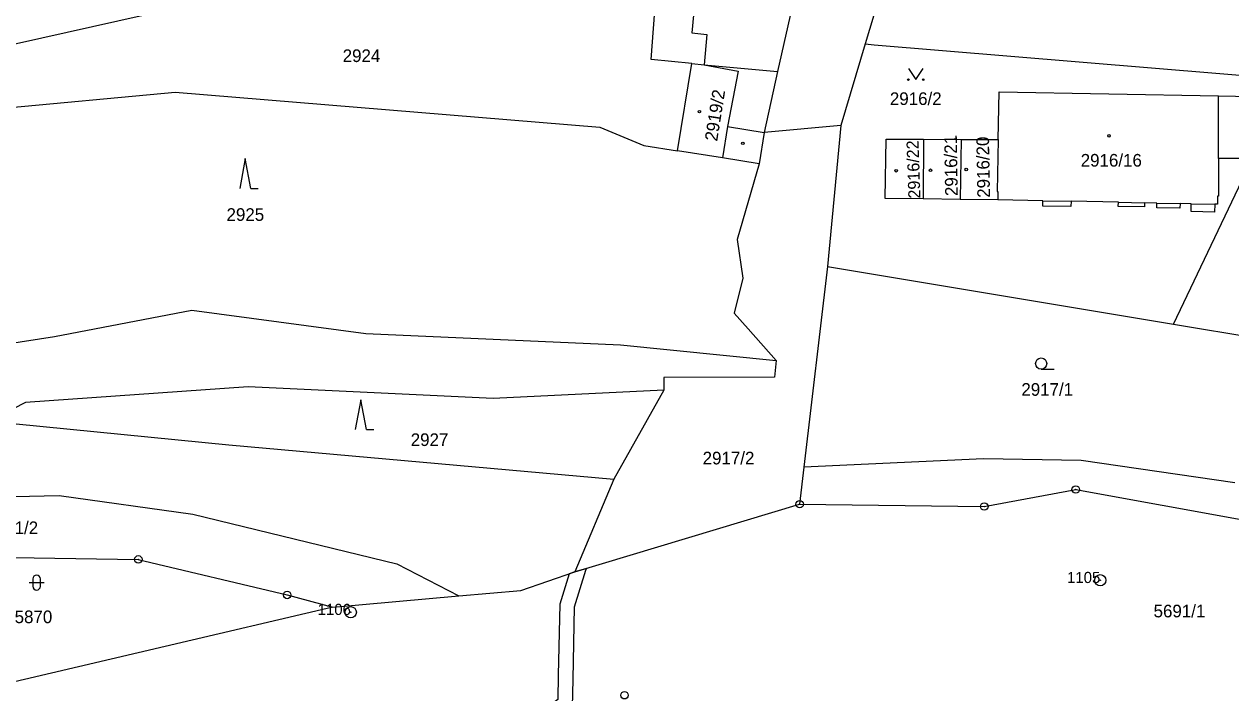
# Model space of a CAD drawing. Extents: x -644096 to -634268, y -1141430 to -1133463.
# Drawn here: x -640294.6 to -640132.5, y -1138359.5 to -1138269.7 of the extents above; entities that cross this region are included whole.
import ezdxf

# ---------------------------------------------------------------- set-up
doc = ezdxf.new("R2010")
doc.units = 0
for name, color, linetype in [('_CIVIL_CONSTRUCTION', 7, 'Continuous'), ('B_Hranice _3D', 7, 'Continuous'), ('M_Svah_Nasyp', 7, 'Continuous'), ('M_Svah_Zarez', 7, 'Continuous'), ('svrsek_osa_sjezdy', 7, 'Continuous'), ('svrsek_osa_VRT', 7, 'Continuous'), ('terminal_VRT', 7, 'Continuous')]:
    doc.layers.add(name, color=color, linetype=linetype)

msp = doc.modelspace()

# ---------------------------------------------------------------- linework, layer by layer
at = {"layer": '_CIVIL_CONSTRUCTION'}
for centre, radius in [((-640153.31, -1138332.18), 0.5), ((-640190.39, -1138334.16), 0.5), ((-640153.31, -1138332.18), 0.0303), ((-640190.39, -1138334.16), 0.0303), ((-640165.59, -1138334.47), 0.5), ((-640165.59, -1138334.47), 0.0303), ((-640279.22, -1138341.57), 0.5), ((-640279.22, -1138341.57), 0.0303), ((-640150.02, -1138344.37), 0.75), ((-640150.02, -1138344.37), 0.03), ((-640259.23, -1138346.35), 0.5), ((-640259.23, -1138346.35), 0.0303), ((-640250.68, -1138348.67), 0.75), ((-640250.68, -1138348.67), 0.03), ((-640213.91, -1138359.83), 0.5)]:
    msp.add_circle(centre, radius, dxfattribs=at)
at = {"layer": 'B_Hranice _3D'}
msp.add_lwpolyline([(-640222.62, -1138347.61), (-640222.82, -1138357.13), (-640222.89, -1138360.38), (-640231.9, -1138367.14), (-640228.77, -1138366.59), (-640226.4, -1138365.51), (-640220.91, -1138361.4), (-640220.83, -1138357.73), (-640220.62, -1138347.94), (-640219.1, -1138343.04), (-640219.02, -1138342.78), (-640220.6, -1138343.26), (-640221.35, -1138343.52)], close=True, dxfattribs=at)
at = {"layer": 'M_Svah_Nasyp'}
for p, q in [((-640204.19, -1138263.49), (-640204.89, -1138270.84)), ((-640204.89, -1138270.84), (-640202.86, -1138271.03)), ((-640202.86, -1138271.03), (-640203.23, -1138275.11)), ((-640203.23, -1138275.11), (-640198.67, -1138275.99)), ((-640198.67, -1138275.99), (-640200.07, -1138283.39)), ((-640134.15, -1138287.72), (-640134.15, -1138279.29)), ((-640200.07, -1138283.39), (-640200.77, -1138287.64)), ((-640200.07, -1138283.39), (-640195.16, -1138284.22)), ((-640157.72, -1138293.38), (-640153.94, -1138293.46)), ((-640147.58, -1138293.58), (-640144.07, -1138293.65)), ((-640142.41, -1138293.69), (-640139.3, -1138293.75)), ((-640137.8, -1138293.78), (-640134.64, -1138293.84))]:
    msp.add_line(p, q, dxfattribs=at)
at = {"layer": 'M_Svah_Zarez'}
for centre in [(-640203.86, -1138281.42), (-640148.84, -1138284.67), (-640198.01, -1138285.67), (-640177.42, -1138289.35), (-640172.82, -1138289.29), (-640168.01, -1138289.18)]:
    msp.add_circle(centre, 0.175, dxfattribs=at)
at = {"layer": 'svrsek_osa_sjezdy'}
for p, q in [((-640264.85, -1138287.73), (-640265.6, -1138291.73)), ((-640264.1, -1138291.73), (-640264.85, -1138287.73)), ((-640264.1, -1138291.73), (-640263.1, -1138291.73)), ((-640157.95, -1138316.01), (-640156.2, -1138316.01)), ((-640249.33, -1138320.14), (-640250.08, -1138324.14)), ((-640248.58, -1138324.14), (-640249.33, -1138320.14)), ((-640248.58, -1138324.14), (-640247.58, -1138324.14)), ((-640293.88, -1138344.69), (-640291.88, -1138344.69)), ((-640293.38, -1138344.19), (-640293.38, -1138345.19)), ((-640292.38, -1138345.19), (-640292.38, -1138344.19))]:
    msp.add_line(p, q, dxfattribs=at)
msp.add_lwpolyline([(-640175.79, -1138275.61), (-640174.79, -1138277.11), (-640173.79, -1138275.61)], dxfattribs=at)
for centre, radius in [((-640175.79, -1138277.11), 0.1), ((-640173.79, -1138277.11), 0.1), ((-640157.95, -1138315.26), 0.75)]:
    msp.add_circle(centre, radius, dxfattribs=at)
for centre, start, end in [((-640292.88, -1138344.19), 0, 180), ((-640292.88, -1138345.19), 180, 359.9879)]:
    msp.add_arc(centre, 0.5, start, end, dxfattribs=at)
at = {"layer": 'terminal_VRT'}
for p, q in [((-640186.83, -1138246.65), (-640193.35, -1138276.04)), ((-640178.95, -1138263.56), (-640181.58, -1138272.32)), ((-640181.58, -1138272.32), (-640184.87, -1138283.29)), ((-640206.8, -1138286.69), (-640204.86, -1138274.95)), ((-640193.35, -1138276.04), (-640195.16, -1138284.22)), ((-640184.87, -1138283.29), (-640195.16, -1138284.22)), ((-640184.87, -1138283.29), (-640186.65, -1138302.22)), ((-640195.16, -1138284.22), (-640195.83, -1138288.42)), ((-640173.76, -1138285.12), (-640173.78, -1138293.15)), ((-640173.76, -1138285.12), (-640168.71, -1138285.14)), ((-640168.71, -1138285.14), (-640168.83, -1138293.21)), ((-640168.71, -1138285.14), (-640163.74, -1138285.16)), ((-640168.83, -1138293.21), (-640173.78, -1138293.15)), ((-640163.77, -1138293.26), (-640168.83, -1138293.21)), ((-640186.65, -1138302.22), (-640189.81, -1138329.19)), ((-640186.65, -1138302.22), (-640140.16, -1138309.96)), ((-640140.16, -1138309.96), (-640127.59, -1138312.07)), ((-640208.63, -1138318.83), (-640215.37, -1138330.79)), ((-640189.81, -1138329.19), (-640190.39, -1138334.16)), ((-640215.37, -1138330.79), (-640220.6, -1138343.26)), ((-640220.6, -1138343.26), (-640190.39, -1138334.16)), ((-640253.11, -1138348.01), (-640236.17, -1138346.49)), ((-640253.11, -1138348.01), (-640304.87, -1138360.12))]:
    msp.add_line(p, q, dxfattribs=at)
for points in [[(-640332.61, -1138285.93), (-640314.63, -1138279.12), (-640315.63, -1138276.74), (-640278.57, -1138268.46), (-640210.65, -1138260.25), (-640209.26, -1138260.08)], [(-640204.86, -1138274.95), (-640210.34, -1138274.43), (-640209.26, -1138260.08)], [(-640181.58, -1138272.32), (-640180.38, -1138272.42), (-640124.76, -1138277.05)], [(-640204.86, -1138274.95), (-640203.23, -1138275.11), (-640193.35, -1138276.04)], [(-640140.16, -1138309.96), (-640129.55, -1138287.72), (-640124.76, -1138277.05)], [(-640331.44, -1138287.72), (-640298.37, -1138281.05), (-640274.28, -1138278.78), (-640217.24, -1138283.52), (-640211.34, -1138285.98), (-640206.8, -1138286.69)], [(-640163.74, -1138285.16), (-640163.61, -1138278.77), (-640134.15, -1138279.29), (-640129.56, -1138279.37)], [(-640195.83, -1138288.42), (-640200.77, -1138287.64), (-640206.8, -1138286.69)], [(-640173.78, -1138293.15), (-640178.91, -1138293.1), (-640178.78, -1138285.1), (-640173.76, -1138285.12)], [(-640163.74, -1138285.16), (-640163.88, -1138292.16), (-640163.75, -1138292.16), (-640163.77, -1138293.26)], [(-640129.55, -1138287.72), (-640134.15, -1138287.72), (-640134.15, -1138292.78), (-640134.27, -1138292.78), (-640134.27, -1138293.85), (-640134.64, -1138293.84), (-640134.66, -1138294.9), (-640137.82, -1138294.83), (-640137.8, -1138293.78), (-640139.3, -1138293.75), (-640139.32, -1138294.4), (-640142.42, -1138294.34), (-640142.41, -1138293.69), (-640144.07, -1138293.65), (-640144.08, -1138294.22), (-640147.59, -1138294.15), (-640147.58, -1138293.58), (-640153.94, -1138293.46), (-640153.96, -1138294.18), (-640157.74, -1138294.1), (-640157.72, -1138293.38), (-640163.77, -1138293.26)], [(-640195.83, -1138288.42), (-640198.77, -1138298.59), (-640198.02, -1138303.77), (-640199.18, -1138308.49), (-640197.32, -1138310.6), (-640193.56, -1138314.85)], [(-640312.43, -1138315.04), (-640290.48, -1138311.62), (-640272.01, -1138308.09), (-640248.65, -1138311.22), (-640214.45, -1138312.74), (-640193.56, -1138314.85)], [(-640193.56, -1138314.85), (-640193.78, -1138317.11), (-640208.62, -1138317.15), (-640208.63, -1138318.83)], [(-640208.63, -1138318.83), (-640231.54, -1138319.94), (-640264.48, -1138318.4), (-640294.37, -1138320.5), (-640299.28, -1138323), (-640267.08, -1138326.2), (-640215.37, -1138330.79)], [(-640131.95, -1138331.3), (-640152.58, -1138328.28), (-640165.71, -1138328.07), (-640189.81, -1138329.19)], [(-640416.5, -1138352.53), (-640409.8, -1138351.53), (-640395.93, -1138350.44), (-640380.53, -1138346.27), (-640309.85, -1138333.43), (-640289.85, -1138333), (-640271.91, -1138335.48), (-640244.48, -1138342.16), (-640236.17, -1138346.49)], [(-640190.39, -1138334.16), (-640165.59, -1138334.47), (-640153.31, -1138332.18), (-640106.43, -1138340.68), (-640070.2, -1138344.66), (-640033.56, -1138354.39)], [(-640310.03, -1138341.11), (-640279.22, -1138341.57), (-640259.23, -1138346.35), (-640253.11, -1138348.01)], [(-640236.17, -1138346.49), (-640227.86, -1138345.75), (-640220.6, -1138343.26)]]:
    msp.add_lwpolyline(points, dxfattribs=at)

# ---------------------------------------------------------------- texts
at = {"layer": '_CIVIL_CONSTRUCTION'}
for s, p in [('1105', (-640154.47, -1138344.75)), ('1106', (-640255.13, -1138349.04))]:
    msp.add_text(s, height=1.5, dxfattribs=at).set_placement(p)
at = {"layer": 'svrsek_osa_VRT'}
for s, p in [('2924', (-640251.77, -1138274.75)), ('2916/2', (-640178.27, -1138280.52)), ('2916/16', (-640152.64, -1138288.8)), ('2925', (-640267.37, -1138296.09)), ('2917/1', (-640160.61, -1138319.59)), ('2927', (-640242.63, -1138326.34)), ('2917/2', (-640203.42, -1138328.81)), ('2931/2', (-640299.63, -1138338.18)), ('5691/1', (-640142.85, -1138349.36)), ('5870', (-640295.83, -1138350.14))]:
    msp.add_text(s, height=1.7, dxfattribs=at).set_placement(p)
for s, height, rotation, p in [('2919/2', 1.7, 81, (-640201.47, -1138285.47)), ('2916/21', 1.7, 91, (-640169.14, -1138292.74)), ('2916/20', 1.7, 91, (-640164.82, -1138292.97)), ('2916/22', 1.618, 92, (-640174.16, -1138293.06))]:
    msp.add_text(s, height=height, rotation=rotation, dxfattribs=at).set_placement(p)

doc.saveas('drawing.dxf')
